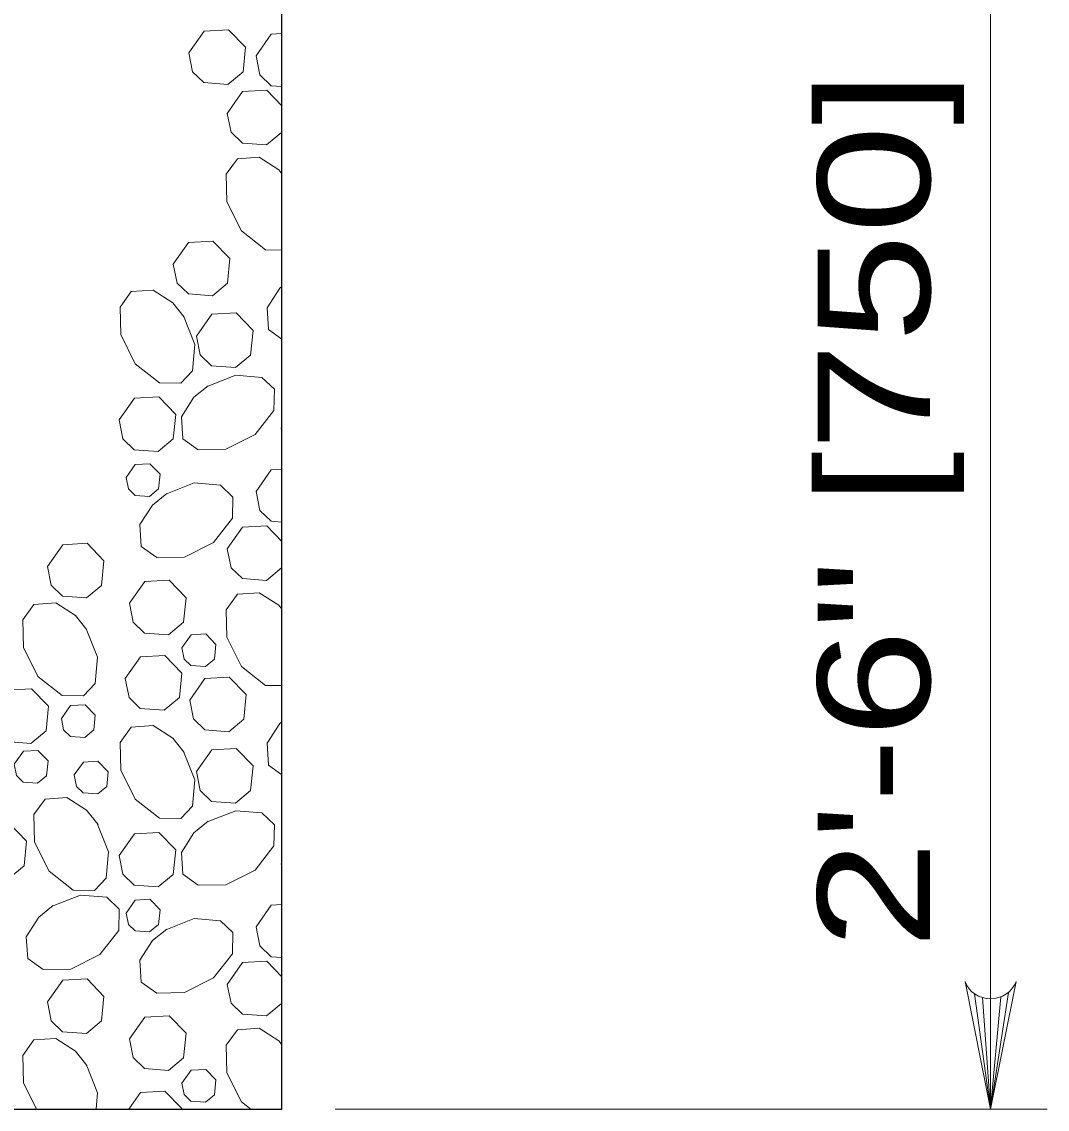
# Model space of a CAD drawing. Extents: x 1083.1 to 1117.1, y 697.4 to 741.4.
# Drawn here: x 1100.838 to 1102.261, y 704.292 to 705.8 of the extents above; entities that cross this region are included whole.
import ezdxf

# ---------------------------------------------------------------- set-up
doc = ezdxf.new("R2010")
doc.units = 0
doc.header["$LTSCALE"] = 0.062
doc.layers.add('1', color=7, linetype='Continuous', lineweight=13)

msp = doc.modelspace()

# ---------------------------------------------------------------- linework, layer by layer
at = {"layer": '1'}
for p, q in [((1102.18242, 706.23775), (1102.18242, 704.29175)), ((1101.19808, 705.23683), (1101.19942, 705.23867)), ((1101.19942, 705.23042), (1101.19808, 705.23683)), ((1101.19808, 704.63267), (1101.19942, 704.6345)), ((1101.19942, 704.62625), (1101.19808, 704.63267)), ((1102.16, 704.452), (1102.18242, 704.29175)), ((1102.17108, 704.44658), (1102.18242, 704.29175)), ((1102.20725, 704.45383), (1102.18242, 704.29175)), ((1102.19683, 704.44775), (1102.18242, 704.29175)), ((1102.18242, 704.44492), (1102.18242, 704.29175)), ((1101.27317, 704.29175), (1102.26108, 704.29175))]:
    msp.add_line(p, q, dxfattribs=at)
at = {"layer": '1', "lineweight": 25}
msp.add_lwpolyline([(1100.04408, 704.29175), (1101.19942, 704.29175), (1101.19942, 706.63767)], dxfattribs=at)
at = {"layer": '1'}
for points in [[(1101.07033, 705.75717), (1101.09142, 705.78725), (1101.12525, 705.78917), (1101.14867, 705.76483), (1101.14533, 705.73075), (1101.12442, 705.71333), (1101.09108, 705.71583), (1101.07542, 705.731)], [(1101.04867, 705.464), (1101.06975, 705.49408), (1101.10358, 705.496), (1101.12708, 705.47167), (1101.12367, 705.43758), (1101.10283, 705.42017), (1101.0695, 705.42267), (1101.05383, 705.43783)], [(1101.08083, 705.36433), (1101.102, 705.3945), (1101.13575, 705.39642), (1101.15925, 705.37208), (1101.15583, 705.33792), (1101.13492, 705.32058), (1101.10158, 705.323), (1101.08592, 705.33817)], [(1100.98325, 705.168), (1100.99592, 705.18608), (1101.01625, 705.18725), (1101.03033, 705.17267), (1101.02825, 705.15217), (1101.01575, 705.14175), (1100.99575, 705.14325), (1100.98633, 705.15233)], [(1100.982, 704.88917), (1101.00317, 704.91917), (1101.03692, 704.92117), (1101.06042, 704.89675), (1101.05708, 704.86267), (1101.03617, 704.84533), (1101.00283, 704.84775), (1100.98717, 704.86292)], [(1100.79708, 704.843), (1100.81825, 704.87317), (1100.852, 704.87508), (1100.8755, 704.85075), (1100.87217, 704.81658), (1100.85117, 704.79925), (1100.81783, 704.80167), (1100.80217, 704.81692)], [(1100.89333, 704.83375), (1100.906, 704.85175), (1100.92633, 704.85292), (1100.94042, 704.83833), (1100.93833, 704.81783), (1100.92583, 704.8075), (1100.90583, 704.80892), (1100.89633, 704.818)], [(1100.82783, 704.77025), (1100.84058, 704.78825), (1100.86083, 704.7895), (1100.87492, 704.77483), (1100.87283, 704.75442), (1100.86033, 704.744), (1100.84033, 704.74542), (1100.83092, 704.7545)], [(1101.08083, 704.76017), (1101.102, 704.79033), (1101.13575, 704.79225), (1101.15925, 704.76792), (1101.15583, 704.73375), (1101.13492, 704.71642), (1101.10158, 704.71883), (1101.08592, 704.73408)], [(1100.98325, 704.56392), (1100.99592, 704.58192), (1101.01625, 704.58308), (1101.03033, 704.5685), (1101.02825, 704.548), (1101.01575, 704.53767), (1100.99575, 704.53908), (1100.98633, 704.54817)], [(1100.874, 704.44067), (1100.89517, 704.47067), (1100.92892, 704.47267), (1100.95242, 704.44833), (1100.94908, 704.41425), (1100.92817, 704.39683), (1100.89483, 704.39925), (1100.87917, 704.4145)]]:
    msp.add_lwpolyline(points, close=True, dxfattribs=at)
for points in [[(1101.16342, 705.75283), (1101.18458, 705.78292), (1101.19942, 705.78383)], [(1101.19942, 705.71042), (1101.18417, 705.7115), (1101.16858, 705.72667), (1101.16342, 705.75283)], [(1101.12358, 705.67317), (1101.14475, 705.70333), (1101.1785, 705.70533), (1101.19942, 705.68367)], [(1101.19942, 705.65458), (1101.19858, 705.64675), (1101.17775, 705.6295), (1101.14442, 705.63192), (1101.12875, 705.64708), (1101.12358, 705.67317)], [(1101.19942, 705.48342), (1101.17667, 705.48383), (1101.14317, 705.51008), (1101.12283, 705.55058), (1101.12217, 705.58883), (1101.1375, 705.61025), (1101.16792, 705.61233), (1101.19517, 705.59483), (1101.19942, 705.5895)], [(1101.06283, 705.39217), (1101.07858, 705.35267), (1101.07542, 705.31625), (1101.059, 705.299), (1101.0295, 705.2995), (1100.99592, 705.32583), (1100.97575, 705.36633), (1100.975, 705.4045), (1100.99025, 705.42592), (1101.02075, 705.428), (1101.04792, 705.41058), (1101.06383, 705.39067)], [(1101.19942, 705.35992), (1101.18092, 705.37317), (1101.17883, 705.4035), (1101.19633, 705.43075), (1101.19942, 705.43317)], [(1101.09558, 705.29442), (1101.13517, 705.31008), (1101.1715, 705.30692), (1101.18883, 705.2905), (1101.18825, 705.261), (1101.162, 705.2275), (1101.1215, 705.20725), (1101.08333, 705.20658), (1101.06183, 705.22183), (1101.05983, 705.25225), (1101.07717, 705.2795), (1101.09717, 705.29533)], [(1100.97358, 705.248), (1100.99475, 705.27808), (1101.02858, 705.28), (1101.052, 705.25567), (1101.04867, 705.22158), (1101.02783, 705.20417), (1100.99442, 705.20667), (1100.97875, 705.22183), (1100.97367, 705.248)], [(1101.16342, 705.14875), (1101.18458, 705.17875), (1101.19942, 705.17967)], [(1101.03808, 705.14492), (1101.07767, 705.1605), (1101.114, 705.15742), (1101.13125, 705.141), (1101.13067, 705.1115), (1101.1045, 705.07792), (1101.064, 705.05775), (1101.02575, 705.057), (1101.00425, 705.07233), (1101.00225, 705.10275), (1101.01975, 705.12992), (1101.03967, 705.14592)], [(1101.19942, 705.10625), (1101.18417, 705.10733), (1101.16858, 705.1225), (1101.16342, 705.14875)], [(1101.12358, 705.06908), (1101.14475, 705.09917), (1101.1785, 705.10117), (1101.19942, 705.0795)], [(1100.874, 705.04483), (1100.89517, 705.07483), (1100.92892, 705.07683), (1100.95242, 705.05242), (1100.94908, 705.01842), (1100.92817, 705.001), (1100.89483, 705.00342), (1100.87917, 705.01858), (1100.874, 705.04475)], [(1101.19942, 705.05042), (1101.19858, 705.04267), (1101.17775, 705.02533), (1101.14442, 705.02775), (1101.12875, 705.04292), (1101.12358, 705.06908)], [(1100.98792, 704.99358), (1101.00908, 705.02375), (1101.04292, 705.02558), (1101.06633, 705.00133), (1101.063, 704.96717), (1101.04217, 704.94975), (1101.00875, 704.95225), (1100.993, 704.9675), (1100.988, 704.99358)], [(1101.19942, 704.87933), (1101.17667, 704.87967), (1101.14317, 704.90592), (1101.12283, 704.9465), (1101.12217, 704.98467), (1101.1375, 705.00608), (1101.16792, 705.00817), (1101.19517, 704.99075), (1101.19942, 704.98542)], [(1100.92783, 704.95825), (1100.9435, 704.91875), (1100.94033, 704.88233), (1100.924, 704.86508), (1100.8945, 704.86558), (1100.86083, 704.89192), (1100.84067, 704.93242), (1100.83992, 704.97058), (1100.85533, 704.99208), (1100.88567, 704.99408), (1100.91292, 704.97667), (1100.92883, 704.95675)], [(1101.06058, 704.93192), (1101.07333, 704.95), (1101.09358, 704.95117), (1101.10767, 704.93658), (1101.10567, 704.91608), (1101.09308, 704.90567), (1101.07308, 704.90717), (1101.06367, 704.91625), (1101.06067, 704.93192)], [(1101.07142, 704.85925), (1101.09258, 704.88933), (1101.12633, 704.89125), (1101.14983, 704.86692), (1101.14642, 704.83283), (1101.12558, 704.81542), (1101.09225, 704.81783), (1101.0765, 704.83308), (1101.0715, 704.85925)], [(1101.06283, 704.78808), (1101.07858, 704.7485), (1101.07542, 704.71217), (1101.059, 704.69492), (1101.0295, 704.69542), (1100.99592, 704.72167), (1100.97575, 704.76217), (1100.975, 704.80042), (1100.99025, 704.82183), (1101.02075, 704.82392), (1101.04792, 704.80642), (1101.06383, 704.7865)], [(1101.19942, 704.75583), (1101.18092, 704.769), (1101.17883, 704.79942), (1101.19633, 704.82667), (1101.19942, 704.82908)], [(1100.91117, 704.75542), (1100.92392, 704.77342), (1100.94408, 704.77458), (1100.95825, 704.76), (1100.95625, 704.7395), (1100.94375, 704.72917), (1100.92367, 704.73058), (1100.91425, 704.73967), (1100.91125, 704.75542)], [(1100.94317, 704.68825), (1100.95883, 704.64867), (1100.95567, 704.61233), (1100.93933, 704.59508), (1100.90983, 704.59567), (1100.87625, 704.62183), (1100.856, 704.66233), (1100.85533, 704.70058), (1100.87067, 704.72208), (1100.901, 704.72408), (1100.92825, 704.70658), (1100.94417, 704.68667)], [(1101.09558, 704.69025), (1101.13517, 704.70592), (1101.1715, 704.70275), (1101.18883, 704.68642), (1101.18825, 704.65692), (1101.162, 704.62342), (1101.1215, 704.60308), (1101.08333, 704.60242), (1101.06183, 704.61775), (1101.05983, 704.64808), (1101.07717, 704.67533), (1101.09717, 704.69125)], [(1100.76667, 704.65608), (1100.78783, 704.68608), (1100.82158, 704.68808), (1100.84508, 704.66367), (1100.84167, 704.62958), (1100.82083, 704.61225), (1100.7875, 704.61467), (1100.77175, 704.62983), (1100.76675, 704.65608)], [(1100.97358, 704.64383), (1100.99475, 704.674), (1101.02858, 704.67583), (1101.052, 704.65158), (1101.04867, 704.61742), (1101.02783, 704.60008), (1100.99442, 704.6025), (1100.97875, 704.61775), (1100.97367, 704.64383)], [(1100.88042, 704.57325), (1100.92, 704.58892), (1100.95642, 704.58583), (1100.97358, 704.56933), (1100.97308, 704.53983), (1100.94683, 704.50633), (1100.90633, 704.48608), (1100.86808, 704.48542), (1100.84667, 704.50067), (1100.84458, 704.53108), (1100.86208, 704.55833), (1100.88208, 704.57425)], [(1101.16342, 704.54458), (1101.18458, 704.57467), (1101.19942, 704.57558)], [(1101.03808, 704.54075), (1101.07767, 704.55642), (1101.114, 704.55333), (1101.13125, 704.53683), (1101.13067, 704.50733), (1101.1045, 704.47383), (1101.064, 704.45358), (1101.02575, 704.45292), (1101.00425, 704.46817), (1101.00225, 704.49867), (1101.01975, 704.52583), (1101.03967, 704.54175)], [(1101.19942, 704.50208), (1101.18417, 704.50317), (1101.16858, 704.51842), (1101.16342, 704.54458)], [(1101.12358, 704.465), (1101.14475, 704.49508), (1101.1785, 704.497), (1101.19942, 704.47542)], [(1101.19942, 704.44633), (1101.19858, 704.4385), (1101.17775, 704.42125), (1101.14442, 704.42358), (1101.12875, 704.43883), (1101.12358, 704.465)], [(1102.21783, 704.46875), (1102.18242, 704.29175), (1102.14708, 704.46875)], [(1100.98792, 704.38942), (1101.00908, 704.41958), (1101.04292, 704.42142), (1101.06633, 704.39717), (1101.063, 704.363), (1101.04217, 704.34567), (1101.00875, 704.34808), (1100.993, 704.36333), (1100.988, 704.38942)], [(1101.156, 704.29175), (1101.14317, 704.30183), (1101.12283, 704.34233), (1101.12217, 704.38058), (1101.1375, 704.402), (1101.16792, 704.40408), (1101.19517, 704.38658), (1101.19942, 704.38125)], [(1100.85892, 704.29175), (1100.84067, 704.32825), (1100.83992, 704.3665), (1100.85533, 704.38792), (1100.88567, 704.39), (1100.91292, 704.3725), (1100.92883, 704.35258)], [(1100.92783, 704.35408), (1100.9435, 704.31458), (1100.9415, 704.29175)], [(1101.06058, 704.32783), (1101.07333, 704.34583), (1101.09358, 704.34708), (1101.10767, 704.33242), (1101.10567, 704.31192), (1101.09308, 704.30158), (1101.07308, 704.303), (1101.06367, 704.31208), (1101.06067, 704.32783)], [(1100.98675, 704.29175), (1101.00317, 704.31508), (1101.03692, 704.317), (1101.06042, 704.29267), (1101.06042, 704.29175)]]:
    msp.add_lwpolyline(points, dxfattribs=at)
msp.add_arc((1102.1824, 704.48304), 0.0382, 202.08782, 337.91395, dxfattribs=at)

# ---------------------------------------------------------------- texts
at = {"layer": '1', "width": 1.3}
msp.add_text('2\'-6" [750]', height=0.156, rotation=90, dxfattribs=at).set_placement((1102.09842, 704.51383))

doc.saveas('drawing.dxf')
